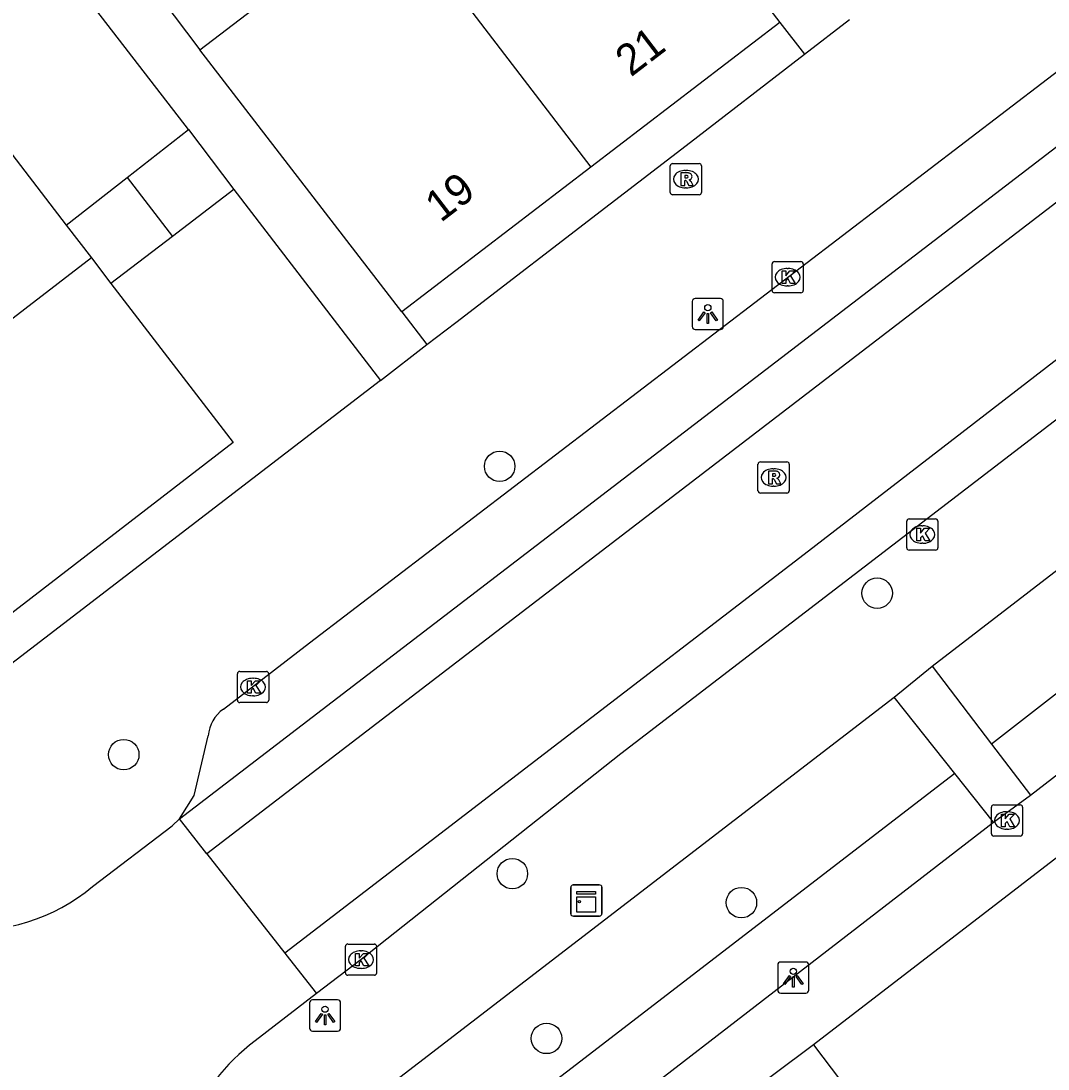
# Model space of a CAD drawing. Extents: x 159353 to 160616, y 385893 to 387321.
# Drawn here: x 160133.65 to 160166.57, y 386665.26 to 386698.86 of the extents above; entities that cross this region are included whole.
import ezdxf

# ---------------------------------------------------------------- set-up
doc = ezdxf.new("R2010")
doc.units = 0
for name, color, linetype in [('IMGEO_Boom', 7, 'Continuous'), ('IMGEO_Groenvoorziening', 7, 'Continuous'), ('IMGEO_Kast', 7, 'Continuous'), ('IMGEO_Kolk', 7, 'Continuous'), ('IMGEO_Lichtpunt', 7, 'Continuous'), ('IMGEO_Pand', 7, 'Continuous'), ('IMGEO_Pand_nummerreeks', 7, 'Continuous'), ('IMGEO_Rijbaan_lokaal_gesloten', 7, 'Continuous'), ('IMGEO_Rijbaan_lokaal_open', 7, 'Continuous'), ('IMGEO_Rioolput', 7, 'Continuous'), ('IMGEO_Voetpad_open', 7, 'Continuous')]:
    doc.layers.add(name, color=color, linetype=linetype)

msp = doc.modelspace()

# ---------------------------------------------------------------- linework, layer by layer
at = {"layer": 'IMGEO_Boom'}
for centre in [(160148.994, 386684.581), (160161.097, 386680.513), (160136.941, 386675.338), (160149.401, 386671.521), (160156.744, 386670.593), (160150.498, 386666.24)]:
    msp.add_circle(centre, 0.489, dxfattribs=at)
at = {"layer": 'IMGEO_Groenvoorziening'}
for points in [[(160181.241, 386692.324), (160183.182, 386690.002), (160164.761, 386675.678)], [(160163.583, 386674.735), (160144.838, 386660.321), (160142.975, 386662.833)]]:
    msp.add_lwpolyline(points, dxfattribs=at)
at = {"layer": 'IMGEO_Kast'}
for p, q in [((160151.272, 386670.235), (160151.272, 386671.076)), ((160151.272, 386671.076), (160151.272, 386670.235)), ((160151.347, 386671.16), (160152.188, 386671.16)), ((160152.188, 386671.16), (160151.347, 386671.16)), ((160152.272, 386671.085), (160152.272, 386670.244)), ((160152.272, 386670.244), (160152.272, 386671.085)), ((160152.197, 386670.16), (160151.356, 386670.16)), ((160151.356, 386670.16), (160152.197, 386670.16))]:
    msp.add_line(p, q, dxfattribs=at)
for points in [[(160151.467, 386670.95), (160152.067, 386670.95), (160152.067, 386670.865), (160151.467, 386670.865), (160151.467, 386670.95)], [(160151.467, 386670.775), (160152.067, 386670.775), (160152.067, 386670.286), (160151.467, 386670.286), (160151.467, 386670.775)]]:
    msp.add_lwpolyline(points, dxfattribs=at)
msp.add_circle((160151.551, 386670.624), 0.0377, dxfattribs=at)
for centre, start, end in [((160151.35, 386671.082), 92.4484, 184.2845), ((160151.35, 386671.082), 92.4484, 184.2845), ((160152.194, 386671.082), 2.4484, 94.2845), ((160152.194, 386671.082), 2.4484, 94.2845), ((160151.35, 386670.238), 182.4484, 274.2845), ((160151.35, 386670.238), 182.4484, 274.2845), ((160152.194, 386670.238), 272.4484, 4.2845), ((160152.194, 386670.238), 272.4484, 4.2845)]:
    msp.add_arc(centre, 0.0779, start, end, dxfattribs=at)
at = {"layer": 'IMGEO_Kolk'}
for p, q in [((160157.727, 386690.218), (160157.727, 386691.07)), ((160157.802, 386691.144), (160158.654, 386691.144)), ((160158.728, 386691.07), (160158.728, 386690.218)), ((160158.215, 386690.924), (160158.24, 386690.924)), ((160158.238, 386690.364), (160158.213, 386690.364)), ((160158.654, 386690.144), (160157.802, 386690.144)), ((160162.045, 386681.967), (160162.045, 386682.819)), ((160162.12, 386682.893), (160162.972, 386682.893)), ((160162.533, 386682.673), (160162.558, 386682.673)), ((160163.046, 386682.819), (160163.046, 386681.967)), ((160162.556, 386682.113), (160162.531, 386682.113)), ((160162.972, 386681.893), (160162.12, 386681.893)), ((160140.587, 386677.079), (160140.587, 386677.931)), ((160140.662, 386678.005), (160141.514, 386678.005)), ((160141.588, 386677.931), (160141.588, 386677.079)), ((160141.075, 386677.785), (160141.1, 386677.785)), ((160141.098, 386677.225), (160141.073, 386677.225)), ((160141.514, 386677.005), (160140.662, 386677.005)), ((160164.757, 386672.802), (160164.757, 386673.654)), ((160164.832, 386673.728), (160165.684, 386673.728)), ((160165.758, 386673.654), (160165.758, 386672.802)), ((160165.245, 386673.508), (160165.27, 386673.508)), ((160165.268, 386672.948), (160165.243, 386672.948)), ((160165.684, 386672.728), (160164.832, 386672.728)), ((160144.049, 386668.34), (160144.049, 386669.192)), ((160144.124, 386669.266), (160144.976, 386669.266)), ((160145.05, 386669.192), (160145.05, 386668.34)), ((160144.537, 386669.046), (160144.562, 386669.046)), ((160144.56, 386668.486), (160144.535, 386668.486)), ((160144.976, 386668.266), (160144.124, 386668.266))]:
    msp.add_line(p, q, dxfattribs=at)
for points in [[(160157.727, 386690.218), (160157.727, 386691.07)], [(160157.802, 386691.144), (160158.654, 386691.144)], [(160158.728, 386691.07), (160158.728, 386690.218)], [(160158.048, 386690.844), (160158.171, 386690.844), (160158.171, 386690.693), (160158.301, 386690.844), (160158.465, 386690.844), (160158.319, 386690.693), (160158.472, 386690.444), (160158.32, 386690.444), (160158.235, 386690.608), (160158.171, 386690.541), (160158.171, 386690.444), (160158.048, 386690.444), (160158.048, 386690.844)], [(160158.654, 386690.144), (160157.802, 386690.144)], [(160162.045, 386681.967), (160162.045, 386682.819)], [(160162.12, 386682.893), (160162.972, 386682.893)], [(160163.046, 386682.819), (160163.046, 386681.967)], [(160162.366, 386682.593), (160162.489, 386682.593), (160162.489, 386682.442), (160162.619, 386682.593), (160162.783, 386682.593), (160162.637, 386682.442), (160162.79, 386682.193), (160162.638, 386682.193), (160162.553, 386682.357), (160162.489, 386682.29), (160162.489, 386682.193), (160162.366, 386682.193), (160162.366, 386682.593)], [(160162.972, 386681.893), (160162.12, 386681.893)], [(160140.587, 386677.079), (160140.587, 386677.931)], [(160140.662, 386678.005), (160141.514, 386678.005)], [(160141.588, 386677.931), (160141.588, 386677.079)], [(160140.908, 386677.705), (160141.031, 386677.705), (160141.031, 386677.554), (160141.161, 386677.705), (160141.325, 386677.705), (160141.179, 386677.554), (160141.332, 386677.305), (160141.18, 386677.305), (160141.095, 386677.469), (160141.031, 386677.402), (160141.031, 386677.305), (160140.908, 386677.305), (160140.908, 386677.705)], [(160141.514, 386677.005), (160140.662, 386677.005)], [(160164.757, 386672.802), (160164.757, 386673.654)], [(160164.832, 386673.728), (160165.684, 386673.728)], [(160165.758, 386673.654), (160165.758, 386672.802)], [(160165.078, 386673.428), (160165.201, 386673.428), (160165.201, 386673.277), (160165.331, 386673.428), (160165.495, 386673.428), (160165.349, 386673.277), (160165.502, 386673.028), (160165.35, 386673.028), (160165.265, 386673.192), (160165.201, 386673.125), (160165.201, 386673.028), (160165.078, 386673.028), (160165.078, 386673.428)], [(160165.684, 386672.728), (160164.832, 386672.728)], [(160144.049, 386668.34), (160144.049, 386669.192)], [(160144.124, 386669.266), (160144.976, 386669.266)], [(160145.05, 386669.192), (160145.05, 386668.34)], [(160144.37, 386668.966), (160144.493, 386668.966), (160144.493, 386668.815), (160144.623, 386668.966), (160144.787, 386668.966), (160144.641, 386668.815), (160144.794, 386668.566), (160144.642, 386668.566), (160144.557, 386668.73), (160144.493, 386668.663), (160144.493, 386668.566), (160144.37, 386668.566), (160144.37, 386668.966)], [(160144.976, 386668.266), (160144.124, 386668.266)]]:
    msp.add_lwpolyline(points, dxfattribs=at)
for centre, start, end in [((160157.804, 386691.068), 91.552, 178.448), ((160157.804, 386691.068), 91.552, 178.448), ((160158.652, 386691.068), 1.552, 88.448), ((160158.652, 386691.068), 1.552, 88.448), ((160157.804, 386690.22), 181.552, 268.448), ((160157.804, 386690.22), 181.552, 268.448), ((160158.652, 386690.22), 271.552, 358.448), ((160158.652, 386690.22), 271.552, 358.448), ((160162.122, 386682.817), 91.552, 178.448), ((160162.122, 386682.817), 91.552, 178.448), ((160162.97, 386682.817), 1.552, 88.448), ((160162.97, 386682.817), 1.552, 88.448), ((160162.122, 386681.969), 181.552, 268.448), ((160162.122, 386681.969), 181.552, 268.448), ((160162.97, 386681.969), 271.552, 358.448), ((160162.97, 386681.969), 271.552, 358.448), ((160140.664, 386677.929), 91.552, 178.448), ((160140.664, 386677.929), 91.552, 178.448), ((160141.512, 386677.929), 1.552, 88.448), ((160141.512, 386677.929), 1.552, 88.448), ((160140.664, 386677.081), 181.552, 268.448), ((160140.664, 386677.081), 181.552, 268.448), ((160141.512, 386677.081), 271.552, 358.448), ((160141.512, 386677.081), 271.552, 358.448), ((160164.834, 386673.652), 91.552, 178.448), ((160164.834, 386673.652), 91.552, 178.448), ((160165.682, 386673.652), 1.552, 88.448), ((160165.682, 386673.652), 1.552, 88.448), ((160164.834, 386672.804), 181.552, 268.448), ((160164.834, 386672.804), 181.552, 268.448), ((160165.682, 386672.804), 271.552, 358.448), ((160165.682, 386672.804), 271.552, 358.448), ((160144.126, 386669.19), 91.552, 178.448), ((160144.126, 386669.19), 91.552, 178.448), ((160144.974, 386669.19), 1.552, 88.448), ((160144.974, 386669.19), 1.552, 88.448), ((160144.126, 386668.342), 181.552, 268.448), ((160144.126, 386668.342), 181.552, 268.448), ((160144.974, 386668.342), 271.552, 358.448), ((160144.974, 386668.342), 271.552, 358.448)]:
    msp.add_arc(centre, 0.0765, start, end, dxfattribs=at)
for centre, major_axis, ratio, start_param, end_param in [((160158.214, 386690.644), (-0.387, 0.002), 0.722429, 4.712389, 7.853982), ((160158.239, 386690.644), (-0.39, 0.002), 0.717154, 1.570796, 4.712389), ((160162.532, 386682.393), (-0.387, 0.002), 0.722429, 4.712389, 7.853982), ((160162.557, 386682.393), (-0.39, 0.002), 0.717154, 1.570796, 4.712389), ((160141.074, 386677.505), (-0.387, 0.002), 0.722429, 4.712389, 7.853982), ((160141.099, 386677.505), (-0.39, 0.002), 0.717154, 1.570796, 4.712389), ((160165.244, 386673.228), (-0.387, 0.002), 0.722429, 4.712389, 7.853982), ((160165.269, 386673.228), (-0.39, 0.002), 0.717154, 1.570796, 4.712389), ((160144.536, 386668.766), (-0.387, 0.002), 0.722429, 4.712389, 7.853982), ((160144.561, 386668.766), (-0.39, 0.002), 0.717154, 1.570796, 4.712389)]:
    msp.add_ellipse(centre, major_axis=major_axis, ratio=ratio, start_param=start_param, end_param=end_param, dxfattribs=at)
at = {"layer": 'IMGEO_Lichtpunt'}
for p, q in [((160155.168, 386689.867), (160155.168, 386689.06)), ((160155.168, 386689.867), (160155.168, 386689.06)), ((160156.07, 386689.962), (160155.262, 386689.962)), ((160156.07, 386689.962), (160155.262, 386689.962)), ((160156.164, 386689.06), (160156.164, 386689.867)), ((160156.164, 386689.06), (160156.164, 386689.867)), ((160155.262, 386688.966), (160156.07, 386688.966)), ((160155.262, 386688.966), (160156.07, 386688.966)), ((160157.909, 386668.593), (160157.909, 386667.786)), ((160157.909, 386668.593), (160157.909, 386667.786)), ((160158.811, 386668.688), (160158.003, 386668.688)), ((160158.811, 386668.688), (160158.003, 386668.688)), ((160158.905, 386667.786), (160158.905, 386668.593)), ((160158.905, 386667.786), (160158.905, 386668.593)), ((160158.003, 386667.692), (160158.811, 386667.692)), ((160158.003, 386667.692), (160158.811, 386667.692)), ((160142.897, 386667.378), (160142.897, 386666.571)), ((160142.897, 386667.378), (160142.897, 386666.571)), ((160143.799, 386667.473), (160142.991, 386667.473)), ((160143.799, 386667.473), (160142.991, 386667.473)), ((160143.893, 386666.571), (160143.893, 386667.378)), ((160143.893, 386666.571), (160143.893, 386667.378)), ((160142.991, 386666.477), (160143.799, 386666.477)), ((160142.991, 386666.477), (160143.799, 386666.477))]:
    msp.add_line(p, q, dxfattribs=at)
for points in [[(160155.542, 386689.531), (160155.581, 386689.503), (160155.393, 386689.241), (160155.355, 386689.268), (160155.542, 386689.531)], [(160155.644, 386689.483), (160155.691, 386689.483), (160155.691, 386689.161), (160155.644, 386689.161), (160155.644, 386689.483)], [(160155.754, 386689.503), (160155.792, 386689.53), (160155.979, 386689.268), (160155.94, 386689.24), (160155.754, 386689.503)], [(160158.283, 386668.257), (160158.322, 386668.229), (160158.134, 386667.967), (160158.096, 386667.994), (160158.283, 386668.257)], [(160158.385, 386668.209), (160158.432, 386668.209), (160158.432, 386667.887), (160158.385, 386667.887), (160158.385, 386668.209)], [(160158.495, 386668.229), (160158.533, 386668.256), (160158.72, 386667.994), (160158.681, 386667.966), (160158.495, 386668.229)], [(160143.271, 386667.042), (160143.31, 386667.014), (160143.122, 386666.752), (160143.084, 386666.779), (160143.271, 386667.042)], [(160143.373, 386666.994), (160143.42, 386666.994), (160143.42, 386666.672), (160143.373, 386666.672), (160143.373, 386666.994)], [(160143.483, 386667.014), (160143.521, 386667.041), (160143.708, 386666.779), (160143.669, 386666.751), (160143.483, 386667.014)]]:
    msp.add_lwpolyline(points, dxfattribs=at)
for centre in [(160155.667, 386689.665), (160158.408, 386668.391), (160143.396, 386667.176)]:
    msp.add_circle(centre, 0.0994, dxfattribs=at)
for centre, start, end in [((160155.262, 386689.867), 90, 180), ((160155.262, 386689.867), 90, 180), ((160156.07, 386689.867), 0, 90), ((160156.07, 386689.867), 0, 90), ((160155.262, 386689.06), 180, 270), ((160155.262, 386689.06), 180, 270), ((160156.07, 386689.06), 270, 0), ((160156.07, 386689.06), 270, 360), ((160158.003, 386668.593), 90, 180), ((160158.003, 386668.593), 90, 180), ((160158.811, 386668.593), 0, 90), ((160158.811, 386668.593), 0, 90), ((160158.003, 386667.786), 180, 270), ((160158.003, 386667.786), 180, 270), ((160158.811, 386667.786), 270, 0), ((160158.811, 386667.786), 270, 360), ((160142.991, 386667.378), 90, 180), ((160142.991, 386667.378), 90, 180), ((160143.799, 386667.378), 0, 90), ((160143.799, 386667.378), 0, 90), ((160142.991, 386666.571), 180, 270), ((160142.991, 386666.571), 180, 270), ((160143.799, 386666.571), 270, 0), ((160143.799, 386666.571), 270, 360)]:
    msp.add_arc(centre, 0.0946, start, end, dxfattribs=at)
at = {"layer": 'IMGEO_Pand'}
for points in [[(160151.126, 386706.917), (160151.517, 386707.216), (160157.976, 386698.809)], [(160145.472, 386702.594), (160151.917, 386694.172)], [(160139.38, 386697.937), (160144.511, 386701.86)], [(160157.976, 386698.809), (160151.917, 386694.172)], [(160145.857, 386689.535), (160139.38, 386697.937)], [(160131.356, 386697.181), (160135.094, 386692.316)], [(160137.056, 386693.844), (160139.021, 386695.374)], [(160139.021, 386695.374), (160140.473, 386693.455)], [(160151.917, 386694.172), (160145.857, 386689.535)], [(160135.094, 386692.316), (160137.056, 386693.844)], [(160137.056, 386693.844), (160138.502, 386691.95)], [(160140.473, 386693.455), (160138.502, 386691.95)], [(160135.094, 386692.316), (160135.905, 386691.261)], [(160138.502, 386691.95), (160136.532, 386690.445)], [(160135.905, 386691.261), (160127.489, 386684.785)], [(160135.905, 386691.261), (160136.532, 386690.445)], [(160136.532, 386690.445), (160140.447, 386685.349), (160132.042, 386678.868), (160127.489, 386684.785)], [(160159.06, 386666.032), (160152.697, 386661.281)], [(160159.06, 386666.032), (160161.624, 386662.65), (160160.054, 386661.462), (160164.503, 386655.686)]]:
    msp.add_lwpolyline(points, dxfattribs=at)
at = {"layer": 'IMGEO_Rijbaan_lokaal_gesloten'}
for points in [[(160263.243, 386766.961), (160189.942, 386710.759), (160139.601, 386672.162)], [(160138.724, 386673.278), (160189.088, 386711.883), (160260.208, 386766.688)], [(160177.925, 386694.571), (160177.235, 386695.527), (160177.013, 386695.834), (160158.757, 386681.758), (160142.105, 386668.973)], [(160177.925, 386694.571), (160176.881, 386693.772), (160152.883, 386675.36), (160144.55, 386668.766), (160143.119, 386667.682)]]:
    msp.add_lwpolyline(points, dxfattribs=at)
at = {"layer": 'IMGEO_Rijbaan_lokaal_open'}
for points in [[(160135.939, 386671.106), (160138.498, 386673.053), (160138.724, 386673.278)], [(160139.601, 386672.162), (160138.724, 386673.278)], [(160139.601, 386672.162), (160142.105, 386668.973)], [(160142.105, 386668.973), (160142.254, 386668.783), (160143.119, 386667.682)], [(160143.119, 386667.682), (160141.16, 386666.16)]]:
    msp.add_lwpolyline(points, dxfattribs=at)
for centre, radius, start, end in [((160132.087, 386675.716), 6.008, 219.141, 309.8805), ((160144.663, 386661.328), 5.969, 125.9417, 194.4317)]:
    msp.add_arc(centre, radius, start, end, dxfattribs=at)
at = {"layer": 'IMGEO_Rioolput'}
for p, q in [((160154.464, 386693.361), (160154.464, 386694.213)), ((160154.539, 386694.287), (160155.391, 386694.287)), ((160154.952, 386694.067), (160154.977, 386694.067)), ((160155.465, 386694.213), (160155.465, 386693.361)), ((160154.975, 386693.507), (160154.95, 386693.507)), ((160155.391, 386693.287), (160154.539, 386693.287)), ((160157.276, 386683.798), (160157.276, 386684.65)), ((160157.351, 386684.724), (160158.203, 386684.724)), ((160158.277, 386684.65), (160158.277, 386683.798)), ((160157.764, 386684.504), (160157.789, 386684.504)), ((160157.787, 386683.944), (160157.762, 386683.944)), ((160158.203, 386683.724), (160157.351, 386683.724))]:
    msp.add_line(p, q, dxfattribs=at)
for points in [[(160154.464, 386693.361), (160154.464, 386694.213)], [(160154.539, 386694.287), (160155.391, 386694.287)], [(160155.465, 386694.213), (160155.465, 386693.361)], [(160155.053, 386693.985), (160154.801, 386693.987), (160154.801, 386693.587)], [(160154.801, 386693.587), (160154.925, 386693.587), (160154.925, 386693.749), (160154.936, 386693.749)], [(160154.979, 386693.906), (160154.925, 386693.906), (160154.925, 386693.825)], [(160154.925, 386693.825), (160154.977, 386693.825)], [(160154.983, 386693.72), (160155.054, 386693.587), (160155.194, 386693.587), (160155.129, 386693.713)], [(160155.391, 386693.287), (160154.539, 386693.287)], [(160157.276, 386683.798), (160157.276, 386684.65)], [(160157.351, 386684.724), (160158.203, 386684.724)], [(160158.277, 386684.65), (160158.277, 386683.798)], [(160157.865, 386684.422), (160157.613, 386684.424), (160157.613, 386684.024)], [(160157.791, 386684.343), (160157.737, 386684.343), (160157.737, 386684.262)], [(160157.613, 386684.024), (160157.737, 386684.024), (160157.737, 386684.186), (160157.748, 386684.186)], [(160157.737, 386684.262), (160157.789, 386684.262)], [(160157.795, 386684.157), (160157.866, 386684.024), (160158.006, 386684.024), (160157.941, 386684.15)], [(160158.203, 386683.724), (160157.351, 386683.724)]]:
    msp.add_lwpolyline(points, dxfattribs=at)
for centre, radius, start, end in [((160154.541, 386694.211), 0.0765, 91.552, 178.448), ((160154.541, 386694.211), 0.0765, 91.552, 178.448), ((160155.389, 386694.211), 0.0765, 1.552, 88.448), ((160155.389, 386694.211), 0.0765, 1.552, 88.448), ((160154.935, 386693.696), 0.0533, 26.0293, 88.6989), ((160154.961, 386694.014), 0.19, 274.7715, 282.9687), ((160154.985, 386693.81), 0.0964, 77.0061, 93.1865), ((160154.999, 386693.867), 0.0378, 276.6634, 79.6772), ((160155.052, 386693.875), 0.109, 350.3612, 89.416), ((160155.05, 386693.875), 0.112, 277.5842, 350.9817), ((160155.034, 386693.66), 0.108, 29.5134, 73.7905), ((160154.541, 386693.363), 0.0765, 181.552, 268.448), ((160154.541, 386693.363), 0.0765, 181.552, 268.448), ((160155.389, 386693.363), 0.0765, 271.552, 358.448), ((160155.389, 386693.363), 0.0765, 271.552, 358.448), ((160157.353, 386684.648), 0.0765, 91.552, 178.448), ((160157.353, 386684.648), 0.0765, 91.552, 178.448), ((160158.201, 386684.648), 0.0765, 1.552, 88.448), ((160158.201, 386684.648), 0.0765, 1.552, 88.448), ((160157.797, 386684.247), 0.0964, 77.0061, 93.1865), ((160157.811, 386684.304), 0.0378, 276.6634, 79.6772), ((160157.864, 386684.312), 0.109, 350.3612, 89.416), ((160157.862, 386684.312), 0.112, 277.5842, 350.9817), ((160157.747, 386684.133), 0.0533, 26.0293, 88.6989), ((160157.773, 386684.451), 0.19, 274.7715, 282.9687), ((160157.846, 386684.097), 0.108, 29.5134, 73.7905), ((160157.353, 386683.8), 0.0765, 181.552, 268.448), ((160157.353, 386683.8), 0.0765, 181.552, 268.448), ((160158.201, 386683.8), 0.0765, 271.552, 358.448), ((160158.201, 386683.8), 0.0765, 271.552, 358.448)]:
    msp.add_arc(centre, radius, start, end, dxfattribs=at)
for centre, major_axis, ratio, start_param, end_param in [((160154.951, 386693.787), (-0.387, 0.002), 0.722429, 4.712389, 7.853982), ((160154.976, 386693.787), (-0.39, 0.002), 0.717154, 1.570796, 4.712389), ((160157.763, 386684.224), (-0.387, 0.002), 0.722429, 4.712389, 7.853982), ((160157.788, 386684.224), (-0.39, 0.002), 0.717154, 1.570796, 4.712389)]:
    msp.add_ellipse(centre, major_axis=major_axis, ratio=ratio, start_param=start_param, end_param=end_param, dxfattribs=at)
at = {"layer": 'IMGEO_Voetpad_open'}
for points in [[(160140.136, 386676.797), (160142.896, 386678.922), (160170.499, 386700.023), (160187.951, 386713.378), (160207.353, 386728.411)], [(160122.452, 386720.349), (160139.38, 386697.937)], [(160139.021, 386695.374), (160131.489, 386705.113)], [(160157.976, 386698.809), (160158.762, 386697.792)], [(160158.762, 386697.792), (160160.208, 386698.909)], [(160146.664, 386688.484), (160147.586, 386689.192), (160152.535, 386692.991), (160154.968, 386694.861), (160158.762, 386697.792)], [(160140.473, 386693.455), (160145.17, 386687.337)], [(160162.862, 386678.178), (160181.241, 386692.324)], [(160145.857, 386689.535), (160146.664, 386688.484)], [(160145.17, 386687.337), (160146.664, 386688.484)], [(160166.008, 386674.036), (160184.538, 386688.351)], [(160145.17, 386687.337), (160132.427, 386677.554)], [(160185.556, 386686.422), (160159.06, 386666.032)], [(160161.645, 386677.177), (160162.862, 386678.178)], [(160162.862, 386678.178), (160164.761, 386675.678)], [(160142.975, 386662.833), (160161.645, 386677.177)], [(160163.583, 386674.735), (160161.645, 386677.177)], [(160138.724, 386673.278), (160139.196, 386674.029), (160139.646, 386675.944)], [(160164.761, 386675.678), (160166.008, 386674.036)], [(160164.822, 386673.175), (160163.583, 386674.735)], [(160164.822, 386673.175), (160166.008, 386674.036)], [(160146.029, 386658.659), (160164.822, 386673.175)]]:
    msp.add_lwpolyline(points, dxfattribs=at)
msp.add_arc((160140.835, 386675.828), 1.195, 125.8183, 174.4318, dxfattribs=at)

# ---------------------------------------------------------------- texts
at = {"layer": 'IMGEO_Pand_nummerreeks'}
for s, rotation, p in [('21', 37.4256, (160153.201, 386697.044)), ('19', 37.4248, (160147.101, 386692.376))]:
    msp.add_text(s, height=1, rotation=rotation, dxfattribs=at).set_placement(p)

doc.saveas('drawing.dxf')
